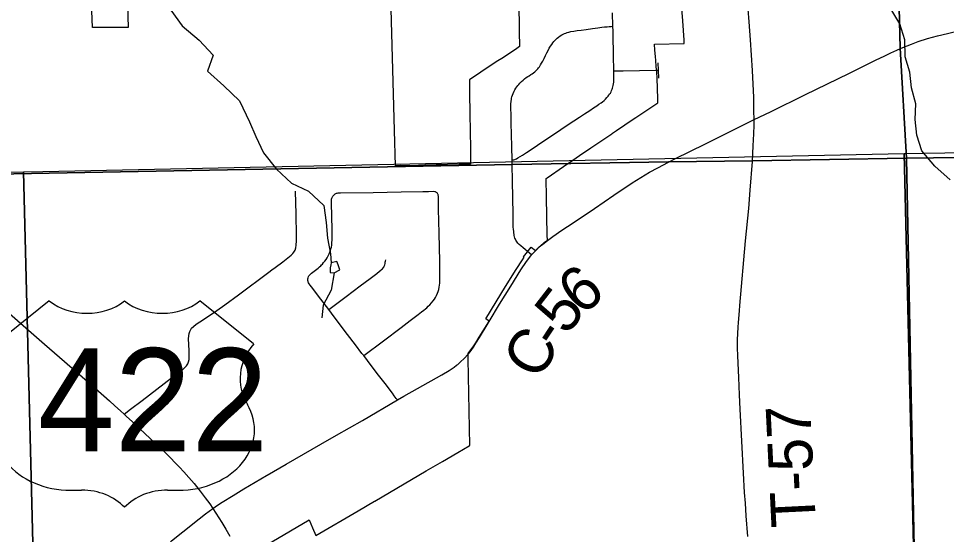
# Model space of a CAD drawing. Extents: x -6.4 to 34, y -4.2 to 22.
# Drawn here: x 5.93 to 7.115, y 15.421 to 16.08 of the extents above; entities that cross this region are included whole.
import ezdxf

# ---------------------------------------------------------------- set-up
doc = ezdxf.new("R2010")
doc.units = 0
for name, color, linetype in [('GM_X_City_Street', 7, 'Continuous'), ('GM_X_Corporation', 7, 'Continuous'), ('GM_X_County_Road', 7, 'Continuous'), ('GM_X_County_Road_Text', 7, 'Continuous'), ('GM_X_Minor_Lake', 7, 'Continuous'), ('GM_X_Minor_River', 7, 'Continuous'), ('GM_X_Township_Road', 7, 'Continuous'), ('GM_X_Township_Road_Text', 7, 'Continuous'), ('GM_X_US_Location', 7, 'Continuous'), ('GM_X_US_Route', 7, 'Continuous'), ('GM_X_US_Shield', 7, 'Continuous')]:
    doc.layers.add(name, color=color, linetype=linetype)

msp = doc.modelspace()

# ---------------------------------------------------------------- linework, layer by layer
at = {"layer": 'GM_X_City_Street'}
for points in [[(6.56, 15.8993), (6.5611, 15.8994), (6.5623, 15.8995), (6.5634, 15.8998), (6.5645, 15.9002), (6.5657, 15.9008), (6.5675, 15.9018), (6.5704, 15.9036), (6.5732, 15.9053), (6.5784, 15.9088), (6.5842, 15.9126), (6.5926, 15.9182), (6.6032, 15.9254), (6.6117, 15.9311), (6.622, 15.938), (6.6304, 15.9435), (6.6386, 15.949), (6.6459, 15.9538), (6.6525, 15.9582), (6.6592, 15.9626), (6.6639, 15.9657), (6.668, 15.9684), (6.6708, 15.9703), (6.6735, 15.9722), (6.6754, 15.9736), (6.6774, 15.9753), (6.6793, 15.9771), (6.681, 15.979), (6.6827, 15.9809), (6.6836, 15.9821), (6.6845, 15.9835), (6.6854, 15.9847), (6.6863, 15.9863), (6.687, 15.9878), (6.6877, 15.9895), (6.6882, 15.991), (6.6887, 15.9928), (6.689, 15.9942), (6.6894, 15.9966), (6.6897, 15.9988), (6.6898, 16.0013), (6.6899, 16.0042), (6.6899, 16.0095), (6.6898, 16.0132), (6.6897, 16.0175), (6.6896, 16.0285), (6.6889, 16.0638), (6.6887, 16.07), (6.6883, 16.0873)], [(6.5849, 15.7778), (6.5823, 15.78), (6.574, 15.7869), (6.571, 15.7895), (6.5691, 15.7912), (6.5675, 15.7928), (6.5664, 15.794), (6.5654, 15.7953), (6.5647, 15.7966), (6.5641, 15.7978), (6.5636, 15.7991), (6.5631, 15.8009), (6.5627, 15.8025), (6.5624, 15.8041), (6.5621, 15.806), (6.562, 15.808), (6.5617, 15.8106), (6.5615, 15.8135), (6.5615, 15.8213), (6.5613, 15.8302), (6.5609, 15.8504), (6.5605, 15.873), (6.5601, 15.8927), (6.56, 15.8993), (6.5596, 15.9158), (6.5594, 15.9322), (6.5589, 15.9459), (6.5586, 15.9577), (6.5585, 15.9644), (6.5584, 15.9681), (6.5585, 15.9706), (6.5588, 15.9742), (6.559, 15.9764), (6.5594, 15.9783), (6.5598, 15.98), (6.5604, 15.9822), (6.5613, 15.9843), (6.5624, 15.9869), (6.5636, 15.989), (6.5646, 15.9908), (6.5659, 15.9925), (6.5673, 15.9942), (6.5686, 15.9958), (6.5698, 15.9972), (6.571, 15.9984), (6.572, 15.9994), (6.574, 16.0012), (6.576, 16.0028), (6.578, 16.0044), (6.5801, 16.0059), (6.5817, 16.0069), (6.5839, 16.0083), (6.5856, 16.0094), (6.5875, 16.0107), (6.5889, 16.0118), (6.5903, 16.013), (6.5916, 16.0143), (6.5929, 16.0158), (6.5938, 16.0169), (6.5948, 16.0184), (6.5964, 16.0208), (6.5975, 16.0229), (6.599, 16.0254), (6.6007, 16.0289), (6.6027, 16.0327), (6.6042, 16.0359), (6.606, 16.0391), (6.6075, 16.0419), (6.6091, 16.0447), (6.6105, 16.0469), (6.6118, 16.0487), (6.6132, 16.0504), (6.6146, 16.052), (6.6158, 16.0533), (6.6174, 16.0547), (6.6194, 16.0563), (6.6215, 16.0577), (6.6235, 16.059), (6.6253, 16.06), (6.6269, 16.0608), (6.6285, 16.0614), (6.6302, 16.062), (6.6323, 16.0626), (6.635, 16.0632), (6.6389, 16.0638), (6.6431, 16.0645), (6.6482, 16.0652), (6.6544, 16.0661), (6.6625, 16.0673), (6.6695, 16.0681), (6.6746, 16.0688), (6.678, 16.0692), (6.6815, 16.0695), (6.6841, 16.0697), (6.6864, 16.0699), (6.6887, 16.07)], [(6.6898, 16.0132), (6.7018, 16.0133), (6.7227, 16.0137), (6.7441, 16.0141), (6.7469, 16.0141)], [(6.0645, 15.5746), (6.0727, 15.5808), (6.0875, 15.592), (6.125, 15.6207), (6.1368, 15.6296), (6.1394, 15.6315), (6.1421, 15.6339), (6.1442, 15.6361), (6.1458, 15.6385), (6.147, 15.6412), (6.1476, 15.6441), (6.1478, 15.6483), (6.1477, 15.6557), (6.147, 15.6706), (6.1472, 15.6745), (6.1477, 15.6776), (6.1485, 15.6801), (6.1493, 15.6819), (6.1508, 15.6841), (6.153, 15.6864), (6.1565, 15.6892), (6.1658, 15.6955), (6.1829, 15.7069), (6.1931, 15.7139), (6.2106, 15.7268), (6.2493, 15.7559), (6.2533, 15.7588), (6.2573, 15.7618), (6.2673, 15.7692), (6.278, 15.7775), (6.2802, 15.7796), (6.2815, 15.7814), (6.2828, 15.7841), (6.2837, 15.7869), (6.2843, 15.7905), (6.2848, 15.796), (6.2848, 15.8027), (6.2843, 15.8301), (6.2835, 15.8593)], [(6.2995, 15.7488), (6.2999, 15.7501), (6.3004, 15.751), (6.3011, 15.7519), (6.302, 15.7529), (6.303, 15.7538), (6.304, 15.7547), (6.3072, 15.7571), (6.3105, 15.7598), (6.3123, 15.7611), (6.3142, 15.7627), (6.3156, 15.7641), (6.3165, 15.765), (6.3177, 15.7662), (6.3193, 15.7681), (6.3209, 15.7701), (6.3224, 15.7722), (6.3238, 15.7742), (6.3251, 15.7766), (6.3263, 15.7791), (6.3273, 15.7815), (6.3281, 15.7837), (6.3286, 15.7856), (6.3292, 15.7879), (6.3297, 15.7905), (6.33, 15.7937), (6.3302, 15.7969), (6.3302, 15.8017), (6.3302, 15.8098), (6.3293, 15.8443), (6.3293, 15.8456), (6.3293, 15.8469), (6.3293, 15.8482), (6.3295, 15.8492), (6.3298, 15.8505), (6.3302, 15.8513), (6.3305, 15.8519), (6.3312, 15.853), (6.3318, 15.8538), (6.3326, 15.8546), (6.3335, 15.8555)], [(6.3705, 15.6493), (6.3959, 15.6683), (6.4184, 15.6852), (6.4299, 15.6941), (6.4348, 15.6978), (6.4399, 15.7017), (6.4441, 15.705), (6.4472, 15.7073), (6.4493, 15.709), (6.451, 15.7104), (6.4529, 15.7122), (6.4549, 15.7143), (6.4571, 15.7166), (6.4591, 15.7192), (6.4608, 15.7213), (6.4622, 15.7235), (6.4636, 15.726), (6.4648, 15.7288), (6.4656, 15.7312), (6.4664, 15.7338), (6.4669, 15.7365), (6.4673, 15.7392), (6.4676, 15.7418), (6.4678, 15.7445), (6.4679, 15.7482), (6.4678, 15.7565), (6.4676, 15.7635), (6.4675, 15.77), (6.4671, 15.7873), (6.4667, 15.8055), (6.4662, 15.8365), (6.466, 15.8511), (6.4658, 15.8529), (6.4656, 15.8539), (6.4654, 15.8549), (6.4651, 15.8557), (6.4646, 15.8564), (6.4642, 15.8571), (6.4636, 15.8577), (6.4627, 15.8582), (6.4621, 15.8584), (6.4612, 15.8586), (6.4595, 15.8587), (6.4532, 15.8586), (6.4458, 15.8585), (6.4183, 15.858), (6.3825, 15.8574), (6.3407, 15.8568), (6.3386, 15.8567), (6.3373, 15.8566), (6.3364, 15.8565), (6.3354, 15.8563), (6.3343, 15.8559), (6.3335, 15.8555)], [(6.3258, 15.708), (6.3364, 15.7159), (6.3483, 15.7249), (6.3662, 15.7383), (6.3787, 15.7476), (6.3873, 15.7542), (6.3908, 15.7571), (6.3925, 15.7585), (6.3934, 15.7593), (6.3943, 15.7601), (6.3953, 15.7613), (6.396, 15.7624), (6.3965, 15.7634), (6.3969, 15.7644), (6.3973, 15.7654), (6.3977, 15.767), (6.3981, 15.7686), (6.3985, 15.7701), (6.3987, 15.7716)], [(6.4135, 15.5926), (6.412, 15.5946), (6.4096, 15.5979), (6.4073, 15.6011), (6.4054, 15.6035), (6.4034, 15.6062), (6.3978, 15.6134), (6.3894, 15.6244), (6.3827, 15.6332), (6.3753, 15.643), (6.3705, 15.6493), (6.3683, 15.6521), (6.36, 15.663), (6.3497, 15.6764), (6.3328, 15.6988), (6.3258, 15.708), (6.3156, 15.7213), (6.3037, 15.737), (6.3022, 15.7392), (6.3009, 15.741), (6.3002, 15.7424), (6.2998, 15.7433), (6.2995, 15.7439), (6.2993, 15.7451), (6.2992, 15.7463), (6.2993, 15.7475), (6.2995, 15.7488)]]:
    msp.add_lwpolyline(points, dxfattribs=at)
at = {"layer": 'GM_X_Corporation'}
for points in [[(7.0203, 17.4801), (7.0556, 16.0421), (7.0636, 15.9014), (7.2702, 15.904), (7.2926, 15.9044), (8.6815, 15.9311), (8.9, 15.9356), (8.9, 20.7065)], [(5.7185, 15.8776), (6.5599, 15.8933), (6.7596, 15.897), (6.8667, 15.898), (7.0636, 15.9014), (7.0556, 16.0421), (7.0203, 17.4801)], [(6.0641, 16.2503), (6.0698, 16.0683), (6.0241, 16.0683), (6.0209, 16.1536)], [(6.2221, 15.393), (6.3008, 15.4392), (6.3051, 15.4291), (6.3093, 15.4192), (6.3633, 15.4508), (6.3844, 15.4632), (6.3847, 15.4632), (6.4504, 15.5018), (6.4711, 15.5141), (6.4906, 15.5255), (6.5053, 15.5341), (6.506, 15.5345), (6.504, 15.645), (6.504, 15.6521), (6.5074, 15.6565), (6.5103, 15.6605), (6.5136, 15.6656), (6.5181, 15.6728), (6.5281, 15.6889), (6.5307, 15.6934), (6.5263, 15.6963), (6.5395, 15.7178), (6.5517, 15.7376), (6.565, 15.7593), (6.5731, 15.7718), (6.5754, 15.775), (6.5747, 15.7756), (6.5841, 15.7877), (6.5898, 15.7835), (6.6013, 15.794), (6.605, 15.7967), (6.6047, 15.8031), (6.6039, 15.8517), (6.6035, 15.8756), (6.6047, 15.8765), (6.6257, 15.8909), (6.6324, 15.8955), (6.6332, 15.8961), (6.6459, 15.9047), (6.6603, 15.9145), (6.6669, 15.9189), (6.6874, 15.9328), (6.688, 15.9333), (6.6932, 15.9367), (6.7147, 15.9512), (6.7178, 15.9533), (6.7462, 15.972), (6.7461, 15.9775), (6.7452, 16.0036), (6.7446, 16.0112), (6.744, 16.0187), (6.7434, 16.0263), (6.7431, 16.0314), (6.7424, 16.0396), (6.7419, 16.0471), (6.7798, 16.048), (6.7797, 16.0523), (6.7779, 16.077), (6.7758, 16.1035)], [(6.5684, 16.1021), (6.5692, 16.0635), (6.5695, 16.044), (6.5662, 16.0418), (6.5488, 16.0303), (6.5398, 16.0244), (6.5199, 16.0112), (6.5054, 16.0017), (6.5057, 15.9859), (6.5061, 15.9571), (6.5063, 15.9369), (6.5063, 15.9354), (6.5067, 15.9144), (6.507, 15.894), (6.4979, 15.8938), (6.492, 15.8937), (6.4776, 15.8933), (6.4714, 15.8931), (6.4632, 15.8928), (6.4486, 15.8924), (6.4405, 15.8922), (6.4292, 15.8919), (6.4176, 15.892), (6.4111, 15.8918), (6.41, 15.9369), (6.405, 16.1081)], [(2.1, 14.1), (7.1124, 14.1), (7.1017, 14.4646), (7.0983, 14.5939), (7.0948, 14.7153), (7.0897, 14.8536), (7.0744, 15.3393), (7.0636, 15.9014), (6.8667, 15.898), (6.7596, 15.897), (6.5599, 15.8933), (5.7185, 15.8776)]]:
    msp.add_lwpolyline(points, dxfattribs=at)
for points in [[(7.1124, 14.1), (8.9, 14.1), (8.9, 15.9356), (8.6815, 15.9311), (7.2926, 15.9044), (7.2702, 15.904), (7.0636, 15.9014), (7.0744, 15.3393), (7.0897, 14.8536), (7.0948, 14.7153), (7.0983, 14.5939), (7.1017, 14.4646)], [(8.0507, 15.9235), (8.0705, 15.1646), (7.0784, 15.1559), (7.0606, 15.9074)], [(5.9608, 15.8844), (7.0606, 15.9074), (7.0784, 15.1559), (7.0887, 14.7028), (5.9664, 14.6804), (5.9363, 15.8839)], [(4.9247, 15.8623), (5.9363, 15.8839), (5.9664, 14.6804), (5.9632, 14.6804), (4.8443, 14.6554), (4.8285, 15.2133), (4.8102, 15.8601)]]:
    msp.add_lwpolyline(points, close=True, dxfattribs=at)
at = {"layer": 'GM_X_County_Road'}
for points in [[(6.8691, 15.9507), (6.8687, 15.9618), (6.8684, 15.9792), (6.8667, 16.0136), (6.8642, 16.0529), (6.8634, 16.0641), (6.8626, 16.0757), (6.8615, 16.0918), (6.8607, 16.1041), (6.8604, 16.1098), (6.8602, 16.1153), (6.8599, 16.121), (6.8597, 16.1252), (6.8595, 16.1312), (6.8593, 16.1369), (6.8593, 16.1416), (6.8592, 16.1465), (6.8593, 16.1529), (6.8594, 16.1582), (6.8601, 16.1863)], [(7.0558, 16.0416), (7.0588, 16.0428), (7.0698, 16.0473), (7.0786, 16.0505), (7.0904, 16.0543), (7.103, 16.0579), (7.1157, 16.061), (7.1261, 16.0632), (7.142, 16.0662), (7.1905, 16.0741), (7.1991, 16.0755), (7.2035, 16.0763), (7.2162, 16.0784), (7.2191, 16.0789), (7.22, 16.0791)], [(6.7598, 15.8964), (6.7679, 15.9005), (6.8067, 15.9198), (6.8691, 15.9507), (6.8899, 15.9607), (6.9345, 15.9828), (6.9898, 16.0097), (7.0248, 16.0273), (7.0348, 16.032), (7.0434, 16.036), (7.0513, 16.0395), (7.0558, 16.0416)], [(6.8669, 15.8974), (6.8678, 15.9174), (6.8686, 15.9328), (6.869, 15.9437), (6.8691, 15.9507)], [(6.605, 15.7962), (6.6121, 15.8015), (6.6235, 15.8094), (6.6379, 15.8188), (6.6652, 15.8372), (6.6897, 15.8541), (6.7134, 15.8699), (6.7188, 15.8735), (6.7355, 15.8834), (6.7461, 15.8892), (6.7598, 15.8964)], [(6.5897, 15.7832), (6.5905, 15.7841), (6.5946, 15.788), (6.5992, 15.7918), (6.605, 15.7962)], [(6.5309, 15.6928), (6.544, 15.7148), (6.5582, 15.7379), (6.5712, 15.7587), (6.5784, 15.7696), (6.5824, 15.7749), (6.5849, 15.7778), (6.5869, 15.7803), (6.5897, 15.7832)], [(6.503, 15.6501), (6.5042, 15.6516), (6.5076, 15.6559), (6.5105, 15.66), (6.5138, 15.665), (6.5183, 15.6723), (6.5283, 15.6884), (6.5309, 15.6928)], [(6.2466, 15.4959), (6.2474, 15.4964), (6.2716, 15.5106), (6.3157, 15.5361), (6.3357, 15.5476), (6.3688, 15.5665), (6.4135, 15.5926), (6.4216, 15.5974), (6.439, 15.6072), (6.4704, 15.6248), (6.4795, 15.6301), (6.4861, 15.6346), (6.489, 15.6368), (6.4905, 15.638), (6.4932, 15.6403), (6.4996, 15.6464), (6.503, 15.6501)], [(6.178, 15.454), (6.1837, 15.458), (6.1898, 15.4619), (6.2038, 15.4706), (6.2173, 15.4788), (6.2466, 15.4959)], [(6.1238, 15.4112), (6.1253, 15.4125), (6.1397, 15.424), (6.1605, 15.4407), (6.1687, 15.4471), (6.178, 15.454)]]:
    msp.add_lwpolyline(points, dxfattribs=at)
at = {"layer": 'GM_X_Minor_Lake'}
msp.add_line((6.3285, 15.7652), (6.3277, 15.7615), dxfattribs=at)
msp.add_lwpolyline([(6.3277, 15.7615), (6.3277, 15.7577), (6.3277, 15.7554), (6.333, 15.755), (6.3402, 15.7588), (6.3379, 15.7652), (6.3361, 15.7694), (6.3289, 15.7676), (6.3285, 15.7652)], dxfattribs=at)
at = {"layer": 'GM_X_Minor_River'}
for points in [[(7.1193, 15.8737), (7.0998, 15.8912), (7.0832, 15.911), (7.0765, 15.9308), (7.0744, 15.951), (7.0756, 15.9711), (7.0697, 15.9912), (7.0679, 16.0114), (7.062, 16.0311), (7.0614, 16.0528), (7.0551, 16.073), (7.0435, 16.0924), (7.0379, 16.1133), (7.0278, 16.135), (7.0261, 16.1547), (7.0175, 16.1745), (7.0051, 16.1947), (6.9927, 16.2157), (6.9739, 16.2347), (6.9694, 16.2435)], [(6.1242, 16.0906), (6.1388, 16.0707), (6.1606, 16.0524), (6.1783, 16.0333), (6.171, 16.0125), (6.1921, 15.9938), (6.212, 15.9747), (6.2247, 15.948), (6.2329, 15.929), (6.2427, 15.9085), (6.2592, 15.8875), (6.2784, 15.8696), (6.2999, 15.8592), (6.3195, 15.8409), (6.3224, 15.8192), (6.3241, 15.7991), (6.3282, 15.7793), (6.3289, 15.7676)], [(6.333, 15.755), (6.329, 15.733), (6.3187, 15.7137), (6.3171, 15.6977)]]:
    msp.add_lwpolyline(points, dxfattribs=at)
at = {"layer": 'GM_X_Township_Road'}
for points in [[(6.8691, 15.9507), (6.8687, 15.9618), (6.8684, 15.9792), (6.8667, 16.0136), (6.8642, 16.0529), (6.8634, 16.0641), (6.8626, 16.0757), (6.8615, 16.0918), (6.8607, 16.1041), (6.8604, 16.1098), (6.8602, 16.1153), (6.8599, 16.121), (6.8597, 16.1252), (6.8595, 16.1312), (6.8593, 16.1369), (6.8593, 16.1416), (6.8592, 16.1465), (6.8593, 16.1529), (6.8594, 16.1582), (6.8601, 16.1863)], [(6.7473, 16.0038), (6.7469, 16.0141), (6.7465, 16.0233)], [(6.8669, 15.8974), (6.8678, 15.9174), (6.8686, 15.9328), (6.869, 15.9437), (6.8691, 15.9507)], [(6.8609, 15.418), (6.8589, 15.4446), (6.8578, 15.4607), (6.8568, 15.4743), (6.8552, 15.4991), (6.8512, 15.5809), (6.8504, 15.599), (6.8493, 15.6213), (6.8482, 15.6491), (6.8479, 15.6592), (6.8478, 15.6621), (6.8478, 15.6692), (6.8487, 15.6857), (6.8491, 15.6916), (6.8503, 15.7064), (6.8508, 15.7131), (6.8581, 15.7959), (6.8623, 15.837), (6.8641, 15.8608), (6.8669, 15.8974)]]:
    msp.add_lwpolyline(points, dxfattribs=at)
at = {"layer": 'GM_X_US_Route'}
msp.add_lwpolyline([(5.894, 15.7237), (5.9629, 15.6639), (6.0173, 15.6165), (6.0458, 15.5915), (6.0528, 15.5852), (6.0602, 15.5786), (6.0645, 15.5746), (6.0673, 15.5719), (6.0753, 15.5644), (6.0844, 15.556), (6.1181, 15.524), (6.1242, 15.5181), (6.1295, 15.5128), (6.1354, 15.5066), (6.1408, 15.5007), (6.1471, 15.4936), (6.1539, 15.4856), (6.1617, 15.4759), (6.1682, 15.4675), (6.1741, 15.4597), (6.178, 15.454), (6.1856, 15.442), (6.1895, 15.4359), (6.1946, 15.4273), (6.1995, 15.4186)], dxfattribs=at)
at = {"layer": 'GM_X_US_Shield'}
for p, q in [((5.9691, 15.719), (5.9004, 15.6641)), ((6.23, 15.6641), (6.1614, 15.719)), ((5.9966, 15.4773), (6.0103, 15.4773)), ((6.1202, 15.4773), (6.1339, 15.4773))]:
    msp.add_line(p, q, dxfattribs=at)
for centre, major_axis, start_param, end_param in [((6.0172, 15.7583), (-0.0687, 0), 0.795399, 2.346194), ((6.1133, 15.7583), (-0.0687, 0), 0.795399, 2.346194), ((6.3088, 15.62), (-0.0961, 0), 5.672304, 6.727422), ((5.9955, 15.5542), (0.0961, 0), 2.702327, 4.723529), ((6.135, 15.5542), (-0.0961, 0), 1.559657, 3.580859), ((6.0103, 15.4224), (-0.0687, 0), 3.785094, 4.712389), ((6.1202, 15.4224), (-0.0687, 0), 4.712389, 5.639684)]:
    msp.add_ellipse(centre, major_axis=major_axis, ratio=0.8, start_param=start_param, end_param=end_param, dxfattribs=at)

# ---------------------------------------------------------------- texts
at = {"layer": 'GM_X_County_Road_Text'}
for s, rotation, p in [('6', 39.7842, (6.6488, 15.6992)), ('5', 52.3058, (6.6296, 15.6738)), ('-', 56.5113, (6.6174, 15.6553)), ('C', 59.2762, (6.5939, 15.6158))]:
    msp.add_text(s, height=0.0568, rotation=rotation, dxfattribs=at).set_placement(p)
at = {"layer": 'GM_X_Township_Road_Text'}
msp.add_text('T-57', height=0.05682, rotation=92.8096, dxfattribs=at).set_placement((6.948, 15.4312))
at = {"layer": 'GM_X_US_Location'}
for s, p in [('0', (6.0653, 15.5926)), ('/', (6.0654, 15.5926))]:
    msp.add_text(s, height=0.000189, dxfattribs=at).set_placement(p)
msp.add_text('422', height=0.000189, rotation=0, dxfattribs=at).set_placement((6.0071, 15.5534))
at = {"layer": 'GM_X_US_Shield'}
msp.add_text('422', height=0.13184, dxfattribs=at).set_placement((5.9544, 15.5268))

doc.saveas('drawing.dxf')
